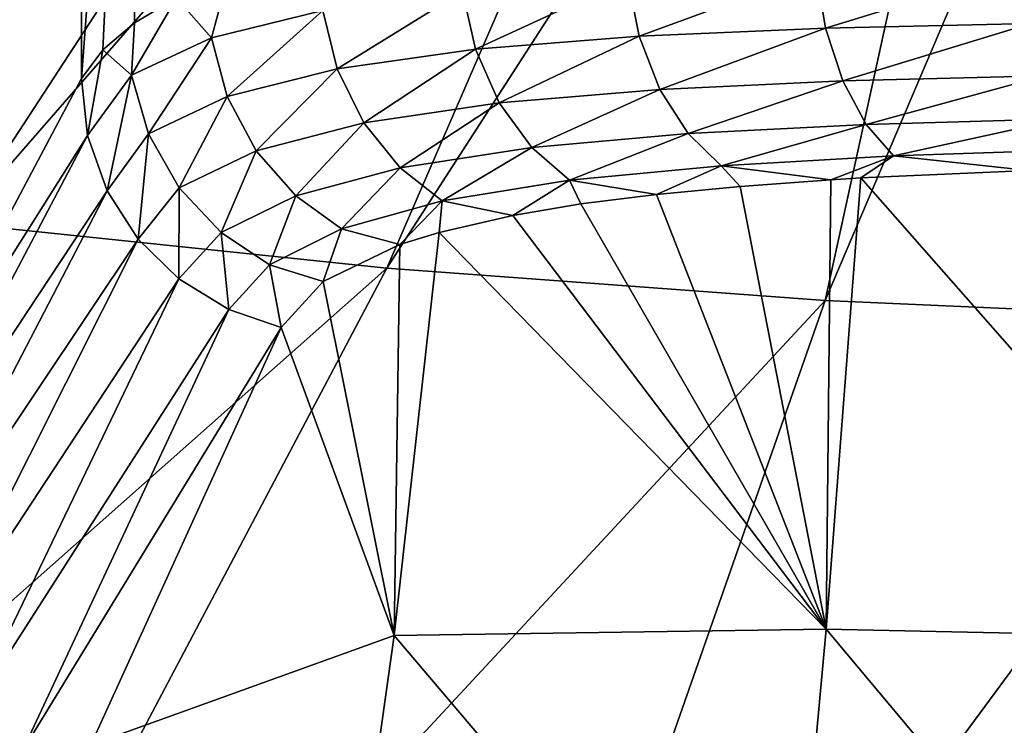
# Model space of a CAD drawing. Header units: metres. Extents: x -106 to 264, y -111 to 81.
# Tile 371 of 549: x 194.95 to 197.88, y 21.17 to 23.26. Entities that reach past the tile are written whole.
import ezdxf

# ---------------------------------------------------------------- set-up
doc = ezdxf.new("R2010")
doc.units = ezdxf.units.M
doc.layers.add('solid_20422013', color=7, linetype='CONTINUOUS')

msp = doc.modelspace()

# ---------------------------------------------------------------- linework, layer by layer
at = {"layer": 'solid_20422013'}
for points in [[(195.661331, 25.997343, 214.346268), (191.220001, 23.273407, 220.158188), (192.350571, 23.034412, 220.822021)], [(196.221359, 25.880539, 214.6707), (195.661331, 25.997343, 214.346268), (192.350571, 23.034412, 220.822021)], [(196.221359, 25.880539, 214.6707), (192.350571, 23.034412, 220.822021), (193.537445, 22.829126, 221.392227)], [(196.808594, 25.780245, 214.94928), (196.221359, 25.880539, 214.6707), (193.537445, 22.829126, 221.392227)], [(196.808594, 25.780245, 214.94928), (193.537445, 22.829126, 221.392227), (194.771912, 22.659065, 221.864594)], [(197.418839, 25.697182, 215.179993), (196.808594, 25.780245, 214.94928), (194.771912, 22.659065, 221.864594)], [(197.418839, 25.697182, 215.179993), (194.771912, 22.659065, 221.864594), (196.044876, 22.525478, 222.235641)], [(198.047684, 25.631947, 215.361191), (197.418839, 25.697182, 215.179993), (196.044876, 22.525478, 222.235641)], [(198.047684, 25.631947, 215.361191), (196.044876, 22.525478, 222.235641), (197.346954, 22.42935, 222.502655)], [(198.690582, 25.585012, 215.491562), (198.047684, 25.631947, 215.361191), (197.346954, 22.42935, 222.502655)], [(198.690582, 25.585012, 215.491562), (197.346954, 22.42935, 222.502655), (198.668579, 22.371389, 222.663651)], [(195.137024, 23.089119, 123.720345), (195.136429, 25.048143, 124.369774), (195.298721, 25.255205, 123.615234)], [(195.200394, 23.174543, 123.34256), (195.137024, 23.089119, 123.720345), (195.298721, 25.255205, 123.615234)], [(195.294632, 23.254955, 122.96846), (195.200394, 23.174543, 123.34256), (195.298721, 25.255205, 123.615234)], [(195.419418, 23.329575, 122.600441), (195.294632, 23.254955, 122.96846), (195.298721, 25.255205, 123.615234)], [(194.444473, 21.781708, 129.187225), (194.410599, 23.492544, 130.038406), (195.136429, 25.048143, 124.369774)], [(194.476318, 21.845785, 128.937088), (194.444473, 21.781708, 129.187225), (195.136429, 25.048143, 124.369774)], [(195.137024, 23.089119, 123.720345), (194.476318, 21.845785, 128.937088), (195.136429, 25.048143, 124.369774)], [(196.760818, 23.38562, 120.637726), (197.319916, 23.407988, 120.202477), (196.794601, 23.214991, 120.660286)], [(197.319916, 23.407988, 120.202477), (197.348129, 23.238745, 120.232498), (196.794601, 23.214991, 120.660286)], [(197.319916, 23.407988, 120.202477), (197.936203, 23.420458, 119.851311), (197.348129, 23.238745, 120.232498)], [(197.936203, 23.420458, 119.851311), (197.958221, 23.252453, 119.887344), (197.348129, 23.238745, 120.232498)], [(195.523804, 23.209972, 122.343544), (195.419418, 23.329575, 122.600441), (195.574295, 23.397387, 122.240662)], [(195.523804, 23.209972, 122.343544), (195.574295, 23.397387, 122.240662), (195.854065, 23.291632, 121.719559)], [(196.269165, 23.348551, 121.147034), (196.760818, 23.38562, 120.637726), (196.307892, 23.176548, 121.160774)], [(196.760818, 23.38562, 120.637726), (196.794601, 23.214991, 120.660286), (196.307892, 23.176548, 121.160774)], [(195.854065, 23.291632, 121.719559), (196.269165, 23.348551, 121.147034), (195.897125, 23.118448, 121.723206)], [(196.269165, 23.348551, 121.147034), (196.307892, 23.176548, 121.160774), (195.897125, 23.118448, 121.723206)], [(195.286026, 23.099688, 123.005959), (195.294632, 23.254955, 122.96846), (195.419418, 23.329575, 122.600441)], [(195.286026, 23.099688, 123.005959), (195.419418, 23.329575, 122.600441), (195.523804, 23.209972, 122.343544)], [(195.523804, 23.209972, 122.343544), (195.854065, 23.291632, 121.719559), (195.570648, 23.035988, 122.335915)], [(195.854065, 23.291632, 121.719559), (195.897125, 23.118448, 121.723206), (195.570648, 23.035988, 122.335915)], [(195.286026, 23.099688, 123.005959), (195.200394, 23.174543, 123.34256), (195.294632, 23.254955, 122.96846)], [(196.794601, 23.214991, 120.660286), (197.348129, 23.238745, 120.232498), (196.856308, 23.056858, 120.714294)], [(197.348129, 23.238745, 120.232498), (197.399445, 23.082296, 120.297195), (196.856308, 23.056858, 120.714294)], [(197.348129, 23.238745, 120.232498), (197.958221, 23.252453, 119.887344), (197.399445, 23.082296, 120.297195)], [(197.958221, 23.252453, 119.887344), (197.998016, 23.097557, 119.960663), (197.399445, 23.082296, 120.297195)], [(195.286026, 23.099688, 123.005959), (195.523804, 23.209972, 122.343544), (195.336029, 22.925457, 122.985985)], [(195.523804, 23.209972, 122.343544), (195.570648, 23.035988, 122.335915), (195.336029, 22.925457, 122.985985)], [(196.307892, 23.176548, 121.160774), (196.794601, 23.214991, 120.660286), (196.37886, 23.01685, 121.202179)], [(196.794601, 23.214991, 120.660286), (196.856308, 23.056858, 120.714294), (196.37886, 23.01685, 121.202179)], [(195.200394, 23.174543, 123.34256), (195.155029, 22.919867, 123.684372), (195.137024, 23.089119, 123.720345)], [(195.286026, 23.099688, 123.005959), (195.155029, 22.919867, 123.684372), (195.200394, 23.174543, 123.34256)], [(195.897125, 23.118448, 121.723206), (196.307892, 23.176548, 121.160774), (195.976212, 22.957579, 121.750237)], [(196.307892, 23.176548, 121.160774), (196.37886, 23.01685, 121.202179), (195.976212, 22.957579, 121.750237)], [(195.570648, 23.035988, 122.335915), (195.897125, 23.118448, 121.723206), (195.656601, 22.87463, 122.346909)], [(195.897125, 23.118448, 121.723206), (195.976212, 22.957579, 121.750237), (195.656601, 22.87463, 122.346909)], [(195.155029, 22.919867, 123.684372), (194.476318, 21.845785, 128.937088), (195.137024, 23.089119, 123.720345)], [(195.286026, 23.099688, 123.005959), (195.213425, 22.755703, 123.654015), (195.155029, 22.919867, 123.684372)], [(195.286026, 23.099688, 123.005959), (195.336029, 22.925457, 122.985985), (195.213425, 22.755703, 123.654015)], [(197.399445, 23.082296, 120.297195), (197.998016, 23.097557, 119.960663), (197.469177, 22.952888, 120.390694)], [(197.998016, 23.097557, 119.960663), (198.051941, 22.969875, 120.064613), (197.469177, 22.952888, 120.390694)], [(196.37886, 23.01685, 121.202179), (196.856308, 23.056858, 120.714294), (196.475647, 22.883997, 121.267487)], [(196.856308, 23.056858, 120.714294), (196.940353, 22.925623, 120.794838), (196.475647, 22.883997, 121.267487)], [(196.856308, 23.056858, 120.714294), (197.399445, 23.082296, 120.297195), (196.940353, 22.925623, 120.794838)], [(197.399445, 23.082296, 120.297195), (197.469177, 22.952888, 120.390694), (196.940353, 22.925623, 120.794838)], [(195.336029, 22.925457, 122.985985), (195.570648, 23.035988, 122.335915), (195.427521, 22.764563, 122.979492)], [(195.570648, 23.035988, 122.335915), (195.656601, 22.87463, 122.346909), (195.427521, 22.764563, 122.979492)], [(195.976212, 22.957579, 121.750237), (196.37886, 23.01685, 121.202179), (196.084106, 22.823669, 121.79818)], [(196.37886, 23.01685, 121.202179), (196.475647, 22.883997, 121.267487), (196.084106, 22.823669, 121.79818)], [(197.469177, 22.952888, 120.390694), (198.051941, 22.969875, 120.064613), (197.549759, 22.859314, 120.502487)], [(198.051941, 22.969875, 120.064613), (198.114197, 22.878038, 120.187645), (197.549759, 22.859314, 120.502487)], [(195.656601, 22.87463, 122.346909), (195.976212, 22.957579, 121.750237), (195.773849, 22.740591, 122.375534)], [(195.976212, 22.957579, 121.750237), (196.084106, 22.823669, 121.79818), (195.773849, 22.740591, 122.375534)], [(196.940353, 22.925623, 120.794838), (197.469177, 22.952888, 120.390694), (197.037598, 22.830246, 120.892731)], [(197.469177, 22.952888, 120.390694), (197.549759, 22.859314, 120.502487), (197.037598, 22.830246, 120.892731)], [(194.496307, 21.670671, 128.882019), (194.476318, 21.845785, 128.937088), (195.155029, 22.919867, 123.684372)], [(194.496307, 21.670671, 128.882019), (195.155029, 22.919867, 123.684372), (195.213425, 22.755703, 123.654015)], [(195.336029, 22.925457, 122.985985), (195.305817, 22.612467, 123.632118), (195.213425, 22.755703, 123.654015)], [(195.336029, 22.925457, 122.985985), (195.427521, 22.764563, 122.979492), (195.305817, 22.612467, 123.632118)], [(196.475647, 22.883997, 121.267487), (196.940353, 22.925623, 120.794838), (196.587723, 22.787096, 121.349045)], [(196.940353, 22.925623, 120.794838), (197.037598, 22.830246, 120.892731), (196.587723, 22.787096, 121.349045)], [(196.084106, 22.823669, 121.79818), (196.475647, 22.883997, 121.267487), (196.209076, 22.725912, 121.861137)], [(196.475647, 22.883997, 121.267487), (196.587723, 22.787096, 121.349045), (196.209076, 22.725912, 121.861137)], [(195.427521, 22.764563, 122.979492), (195.656601, 22.87463, 122.346909), (195.5522, 22.631657, 122.987076)], [(195.656601, 22.87463, 122.346909), (195.773849, 22.740591, 122.375534), (195.5522, 22.631657, 122.987076)], [(197.037598, 22.830246, 120.892731), (197.549759, 22.859314, 120.502487), (197.364151, 22.78846, 120.812149)], [(197.549759, 22.859314, 120.502487), (197.452759, 22.793827, 120.745621), (197.364151, 22.78846, 120.812149)], [(197.549759, 22.859314, 120.502487), (197.951416, 22.816334, 120.431618), (197.452759, 22.793827, 120.745621)], [(197.549759, 22.859314, 120.502487), (198.114197, 22.878038, 120.187645), (197.951416, 22.816334, 120.431618)], [(195.773849, 22.740591, 122.375534), (196.084106, 22.823669, 121.79818), (195.909653, 22.643038, 122.417824)], [(196.084106, 22.823669, 121.79818), (196.209076, 22.725912, 121.861137), (195.909653, 22.643038, 122.417824)], [(196.587723, 22.787096, 121.349045), (197.037598, 22.830246, 120.892731), (196.845612, 22.745169, 121.280113)], [(197.037598, 22.830246, 120.892731), (197.094986, 22.768915, 121.036789), (196.845612, 22.745169, 121.280113)], [(197.037598, 22.830246, 120.892731), (197.364151, 22.78846, 120.812149), (197.094986, 22.768915, 121.036789)], [(197.350082, 21.453524, 125.954178), (197.452759, 22.793827, 120.745621), (198.657623, 21.425463, 125.630348)], [(197.364151, 22.78846, 120.812149), (197.452759, 22.793827, 120.745621), (197.350082, 21.453524, 125.954178)], [(197.452759, 22.793827, 120.745621), (197.951416, 22.816334, 120.431618), (198.657623, 21.425463, 125.630348)], [(195.427521, 22.764563, 122.979492), (195.427094, 22.493927, 123.618965), (195.305817, 22.612467, 123.632118)], [(195.427521, 22.764563, 122.979492), (195.5522, 22.631657, 122.987076), (195.427094, 22.493927, 123.618965)], [(196.209076, 22.725912, 121.861137), (196.587723, 22.787096, 121.349045), (196.418854, 22.682379, 121.811493)], [(196.587723, 22.787096, 121.349045), (196.62114, 22.716726, 121.537361), (196.418854, 22.682379, 121.811493)], [(196.587723, 22.787096, 121.349045), (196.845612, 22.745169, 121.280113), (196.62114, 22.716726, 121.537361)], [(196.845612, 22.745169, 121.280113), (197.094986, 22.768915, 121.036789), (197.350082, 21.453524, 125.954178)], [(197.094986, 22.768915, 121.036789), (197.364151, 22.78846, 120.812149), (197.350082, 21.453524, 125.954178)], [(194.557175, 21.493084, 128.843307), (194.496307, 21.670671, 128.882019), (195.213425, 22.755703, 123.654015)], [(194.557175, 21.493084, 128.843307), (195.213425, 22.755703, 123.654015), (195.305817, 22.612467, 123.632118)], [(195.5522, 22.631657, 122.987076), (195.773849, 22.740591, 122.375534), (195.696503, 22.535753, 123.006866)], [(195.773849, 22.740591, 122.375534), (195.909653, 22.643038, 122.417824), (195.696503, 22.535753, 123.006866)], [(196.62114, 22.716726, 121.537361), (196.845612, 22.745169, 121.280113), (197.350082, 21.453524, 125.954178)], [(195.909653, 22.643038, 122.417824), (196.209076, 22.725912, 121.861137), (196.08371, 22.595928, 122.396004)], [(196.209076, 22.725912, 121.861137), (196.200226, 22.631788, 122.168282), (196.08371, 22.595928, 122.396004)], [(196.209076, 22.725912, 121.861137), (196.418854, 22.682379, 121.811493), (196.200226, 22.631788, 122.168282)], [(196.418854, 22.682379, 121.811493), (196.62114, 22.716726, 121.537361), (197.350082, 21.453524, 125.954178)], [(196.200226, 22.631788, 122.168282), (196.418854, 22.682379, 121.811493), (197.350082, 21.453524, 125.954178)], [(196.044876, 22.525478, 222.235641), (194.771912, 22.659065, 221.864594), (192.337769, 19.237175, 228.445358)], [(195.5522, 22.631657, 122.987076), (195.575195, 22.403002, 123.614967), (195.427094, 22.493927, 123.618965)], [(195.5522, 22.631657, 122.987076), (195.696503, 22.535753, 123.006866), (195.575195, 22.403002, 123.614967)], [(195.696503, 22.535753, 123.006866), (195.909653, 22.643038, 122.417824), (195.855728, 22.486296, 122.997986)], [(195.909653, 22.643038, 122.417824), (196.08371, 22.595928, 122.396004), (195.855728, 22.486296, 122.997986)], [(196.066254, 21.434416, 126.726891), (196.200226, 22.631788, 122.168282), (197.350082, 21.453524, 125.954178)], [(196.08371, 22.595928, 122.396004), (196.200226, 22.631788, 122.168282), (196.066254, 21.434416, 126.726891)], [(194.660416, 21.328583, 128.812485), (194.557175, 21.493084, 128.843307), (195.305817, 22.612467, 123.632118)], [(194.660416, 21.328583, 128.812485), (195.305817, 22.612467, 123.632118), (195.427094, 22.493927, 123.618965)], [(195.855728, 22.486296, 122.997986), (196.08371, 22.595928, 122.396004), (196.066254, 21.434416, 126.726891)], [(195.696503, 22.535753, 123.006866), (195.730606, 22.349518, 123.620186), (195.575195, 22.403002, 123.614967)], [(195.696503, 22.535753, 123.006866), (195.855728, 22.486296, 122.997986), (195.730606, 22.349518, 123.620186)], [(196.044876, 22.525478, 222.235641), (192.337769, 19.237175, 228.445358), (194.205688, 19.0459, 228.976639)], [(197.346954, 22.42935, 222.502655), (196.044876, 22.525478, 222.235641), (194.205688, 19.0459, 228.976639)], [(194.799179, 21.191084, 128.792374), (194.660416, 21.328583, 128.812485), (195.427094, 22.493927, 123.618965)], [(194.799179, 21.191084, 128.792374), (195.427094, 22.493927, 123.618965), (195.575195, 22.403002, 123.614967)], [(195.855728, 22.486296, 122.997986), (196.066254, 21.434416, 126.726891), (195.730606, 22.349518, 123.620186)], [(197.346954, 22.42935, 222.502655), (194.205688, 19.0459, 228.976639), (196.114334, 18.908306, 229.35881)], [(198.668579, 22.371389, 222.663651), (197.346954, 22.42935, 222.502655), (196.114334, 18.908306, 229.35881)], [(194.961044, 21.090193, 128.784073), (194.799179, 21.191084, 128.792374), (195.575195, 22.403002, 123.614967)], [(194.961044, 21.090193, 128.784073), (195.575195, 22.403002, 123.614967), (195.730606, 22.349518, 123.620186)], [(198.668579, 22.371389, 222.663651), (196.114334, 18.908306, 229.35881), (198.050308, 18.825361, 229.589203)], [(195.165222, 21.109436, 128.492798), (194.961044, 21.090193, 128.784073), (195.730606, 22.349518, 123.620186)], [(196.066254, 21.434416, 126.726891), (195.165222, 21.109436, 128.492798), (195.730606, 22.349518, 123.620186)], [(196.066254, 21.434416, 126.726891), (197.350082, 21.453524, 125.954178), (197.223099, 20.071564, 130.74617)], [(197.223099, 20.071564, 130.74617), (197.350082, 21.453524, 125.954178), (198.591614, 19.970163, 130.687546)], [(197.350082, 21.453524, 125.954178), (198.657623, 21.425463, 125.630348), (198.591614, 19.970163, 130.687546)], [(195.892853, 20.202665, 130.962936), (195.165222, 21.109436, 128.492798), (196.066254, 21.434416, 126.726891)], [(195.892853, 20.202665, 130.962936), (196.066254, 21.434416, 126.726891), (197.223099, 20.071564, 130.74617)], [(194.176773, 19.692562, 133.917801), (194.799179, 21.191084, 128.792374), (194.961044, 21.090193, 128.784073)]]:
    msp.add_3dface(points, dxfattribs=at)

doc.saveas('drawing.dxf')
